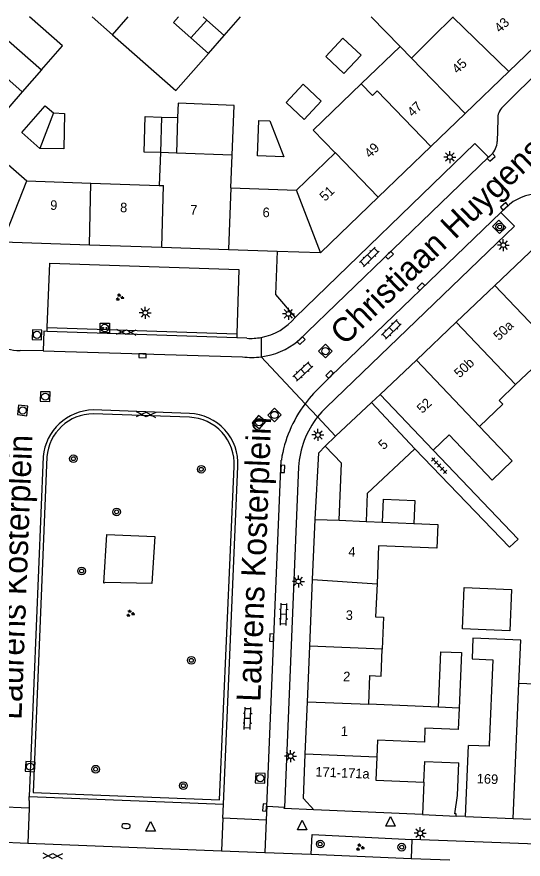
# Model space of a CAD drawing. Extents: x 132994 to 136000, y 393499 to 395512.
# Drawn here: x 133303.8 to 133356.6, y 395412.1 to 395500 of the extents above; entities that cross this region are included whole.
import ezdxf

# ---------------------------------------------------------------- set-up
doc = ezdxf.new("R2010")
doc.units = 0
for name, color, linetype in [('gg-afsc-erfafscheiding', 7, 'Continuous'), ('gg-afsc-hekwerk', 7, 'Continuous'), ('gg-afsc-muur', 7, 'Continuous'), ('gg-anno-huisnummerreeks BGT', 7, 'Continuous'), ('gg-anno-openbare ruimte label', 7, 'Continuous'), ('gg-bbg-bijgebouw', 7, 'Continuous'), ('gg-bbg-gedigitaliseerde bebouwing', 7, 'Continuous'), ('gg-bbg-gedigitaliseerde bijgebouw', 7, 'Continuous'), ('gg-bbg-hoofdgebouw', 7, 'Continuous'), ('gg-bbg-luifel en loopbrug', 7, 'Continuous'), ('gg-bbg-tussenscheiding', 7, 'Continuous'), ('gg-knt-verharding', 7, 'Continuous'), ('gg-knt-verharding nz', 7, 'Continuous'), ('gt-grn-groengrens', 7, 'Continuous'), ('gt-grn-weggrens', 7, 'Continuous'), ('gt-symb-boom', 7, 'Continuous'), ('gt-symb-brandkraan', 7, 'Continuous'), ('gt-symb-gesloten verharding', 7, 'Continuous'), ('gt-symb-groenvak', 7, 'Continuous'), ('gt-symb-klinker verharding', 7, 'Continuous'), ('gt-symb-kolk', 7, 'Continuous'), ('gt-symb-laadpunt elektrisch vervoer', 7, 'Continuous'), ('gt-symb-lichtmast', 7, 'Continuous'), ('gt-symb-rioolschacht', 7, 'Continuous'), ('gt-symb-tegel verharding', 7, 'Continuous'), ('gt-symb-waterafsluiter', 7, 'Continuous')]:
    doc.layers.add(name, color=color, linetype=linetype)

# ---------------------------------------------------------------- blocks, each defined once
blk = doc.blocks.new('gt0-LMAST')
at = {"layer": 'gt-symb-lichtmast'}
for p, q in [((-0.182, 0.173), (-0.447, 0.438)), ((-0.005, 0.246), (-0.005, 0.621)), ((0.172, 0.173), (0.437, 0.438)), ((-0.255, -0.004), (-0.63, -0.004)), ((-0.182, -0.181), (-0.447, -0.446)), ((-0.005, -0.254), (-0.005, -0.629)), ((0.437, -0.446), (0.172, -0.181)), ((0.245, -0.004), (0.62, -0.004))]:
    blk.add_line(p, q, dxfattribs=at)
blk.add_circle((-0.005, -0.004), 0.25, dxfattribs=at)
blk = doc.blocks.new('gt0-KOLK')
at = {"layer": 'gt-symb-kolk'}
blk.add_lwpolyline([(0, 0), (0.375, 0), (0.375, 0.4), (-0.375, 0.4), (-0.375, 0), (0, 0)], dxfattribs=at)
blk = doc.blocks.new('gt0-GESVH1')
at = {"layer": 'gt-symb-gesloten verharding'}
for p, q in [((-0.992, -0.261), (0.008, 0.239)), ((0.008, -0.261), (-0.992, 0.239)), ((0.008, 0.239), (1.008, -0.261)), ((1.008, 0.239), (0.008, -0.261))]:
    blk.add_line(p, q, dxfattribs=at)
blk = doc.blocks.new('gt0-LEV')
at = {"layer": 'gt-symb-laadpunt elektrisch vervoer'}
blk.add_lwpolyline([(-0.486, 0.501), (0.486, 0.501), (0.486, -0.499), (-0.486, -0.499)], close=True, dxfattribs=at)
for centre, radius in [((0, 0), 0.393), ((-0.186, 0), 0.0566), ((0.186, 0), 0.0566)]:
    blk.add_circle(centre, radius, dxfattribs=at)
blk = doc.blocks.new('gt0-GRVAK')
at = {"layer": 'gt-symb-groenvak'}
for p, q in [((-0.11, 0.189), (-0.228, 0.24)), ((-0.182, 0.153), (0.088, 0.153)), ((-0.091, 0.211), (-0.156, 0.322)), ((-0.047, 0.214), (-0.047, 0.393)), ((-0.004, 0.211), (0.061, 0.322)), ((0.015, 0.189), (0.133, 0.24)), ((0.262, -0.052), (0.197, 0.059)), ((0.305, -0.049), (0.305, 0.13)), ((0.349, -0.052), (0.414, 0.059)), ((-0.245, -0.228), (-0.363, -0.177)), ((-0.318, -0.264), (-0.047, -0.264)), ((-0.226, -0.206), (-0.291, -0.095)), ((-0.183, -0.203), (-0.183, -0.024)), ((-0.139, -0.206), (-0.074, -0.095)), ((-0.12, -0.228), (-0.002, -0.177)), ((0.243, -0.074), (0.125, -0.023)), ((0.17, -0.11), (0.441, -0.11)), ((0.368, -0.074), (0.486, -0.023))]:
    blk.add_line(p, q, dxfattribs=at)
blk = doc.blocks.new('gt0-KL1')
at = {"layer": 'gt-symb-klinker verharding'}
for p, q in [((-1.15, 0.3), (1.15, 0.3)), ((-1, -0.3), (-1, 0.3)), ((-0.5, 0.3), (-0.5, 0.45)), ((0, -0.3), (0, 0.3)), ((0.5, 0.3), (0.5, 0.45)), ((1, -0.3), (1, 0.3)), ((-1.15, -0.3), (1.15, -0.3)), ((-0.5, -0.45), (-0.5, -0.3)), ((0.5, -0.45), (0.5, -0.3))]:
    blk.add_line(p, q, dxfattribs=at)
blk = doc.blocks.new('gt0-RS')
at = {"layer": 'gt-symb-rioolschacht'}
blk.add_lwpolyline([(-0.5, -0.5), (0.5, -0.5), (0.5, 0.5), (-0.5, 0.5)], close=True, dxfattribs=at)
blk.add_circle((0, 0), 0.375, dxfattribs=at)
blk = doc.blocks.new('gt0-BOOM')
at = {"layer": 'gt-symb-boom'}
for radius in [0.4, 0.2]:
    blk.add_circle((0, 0), radius, dxfattribs=at)
blk = doc.blocks.new('gt0-TEG1')
at = {"layer": 'gt-symb-tegel verharding'}
for p, q in [((-1.125, 0), (1.125, 0)), ((-0.9, -0.25), (-0.9, 0.25)), ((-0.45, -0.25), (-0.45, 0.25)), ((0, -0.25), (0, 0.25)), ((0.45, -0.25), (0.45, 0.25)), ((0.9, -0.25), (0.9, 0.25))]:
    blk.add_line(p, q, dxfattribs=at)
blk = doc.blocks.new('gt0-WAFSL')
at = {"layer": 'gt-symb-waterafsluiter'}
for p, q in [((-0.5, -0.333), (0, 0.667)), ((0, 0.667), (0.5, -0.333)), ((0.5, -0.333), (-0.5, -0.333))]:
    blk.add_line(p, q, dxfattribs=at)
blk = doc.blocks.new('gt0-BR')
at = {"layer": 'gt-symb-brandkraan'}
for centre, radius, start, end in [((-0.244, 0), 0.206, 107.56694, 252.43307), ((0.599, -2.664), 3, 106.89205, 107.56694), ((0, -0.691), 0.938, 73.10799, 106.89205), ((-0.599, -2.664), 3, 72.43309, 73.10799), ((0.244, 0), 0.206, 287.56695, 72.43309), ((0.599, 2.664), 3, 252.43307, 253.10797), ((0, 0.691), 0.938, 253.10797, 286.89206), ((-0.599, 2.664), 3, 286.89206, 287.56695)]:
    blk.add_arc(centre, radius, start, end, dxfattribs=at)

msp = doc.modelspace()

# ---------------------------------------------------------------- linework, layer by layer
at = {"layer": 'gg-afsc-erfafscheiding'}
msp.add_line((133325.402, 395498.06), (133327.097, 395500), dxfattribs=at)
for points in [[(133313.75, 395498.137), (133320.371, 395492.33), (133323.757, 395496.192)], [(133345.285, 395454.954), (133355.141, 395444.681), (133356.032, 395445.531), (133347.187, 395454.811)]]:
    msp.add_lwpolyline(points, dxfattribs=at)
at = {"layer": 'gg-afsc-hekwerk'}
msp.add_line((133340.76, 395459.77), (133341.66, 395460.61), dxfattribs=at)
at = {"layer": 'gg-afsc-muur'}
msp.add_line((133340.734, 395500), (133343.744, 395496.908), dxfattribs=at)
msp.add_lwpolyline([(133334.88, 395447.58), (133335.26, 395454.52), (133335.92, 395455.23)], dxfattribs=at)
at = {"layer": 'gg-bbg-bijgebouw'}
for p, q in [((133323.2, 395500), (133323.576, 395499.669)), ((133325.402, 395498.06), (133323.576, 395499.669)), ((133323.757, 395496.192), (133325.402, 395498.06)), ((133321.931, 395497.801), (133323.757, 395496.192)), ((133306.352, 395494.475), (133304.348, 395492.176)), ((133318.854, 395489.551), (133320.544, 395489.499)), ((133320.544, 395489.499), (133320.431, 395485.784))]:
    msp.add_line(p, q, dxfattribs=at)
for points in [[(133306.352, 395494.475), (133308.54, 395496.985), (133305.097, 395500)], [(133320.625, 395500), (133320.105, 395499.41), (133321.931, 395497.801)], [(133337.879, 395494.096), (133335.995, 395495.863), (133337.778, 395497.763), (133339.661, 395495.997), (133337.879, 395494.096)], [(133333.726, 395489.306), (133331.85, 395491.074), (133333.633, 395492.966), (133335.509, 395491.197), (133333.726, 395489.306)], [(133306.162, 395486.283), (133304.31, 395487.948), (133306.721, 395490.713), (133307.59, 395489.991)], [(133307.59, 395489.991), (133308.761, 395489.906), (133308.671, 395486.221), (133306.162, 395486.283)], [(133318.74, 395485.836), (133317.049, 395485.887), (133317.163, 395489.603), (133318.854, 395489.551)], [(133328.88, 395485.505), (133329.007, 395489.204), (133330.166, 395489.163), (133331.631, 395485.408), (133328.88, 395485.505)]]:
    msp.add_lwpolyline(points, dxfattribs=at)
at = {"layer": 'gg-bbg-gedigitaliseerde bebouwing'}
for p, q in [((133349.246, 395499.95), (133349.298, 395500)), ((133318.74, 395485.836), (133318.607, 395482.415)), ((133326.222, 395485.559), (133320.431, 395485.784)), ((133326.09, 395482.159), (133326.222, 395485.559)), ((133359.78, 395465.472), (133355.785, 395461.642)), ((133341.66, 395460.61), (133347.187, 395454.811)), ((133340.76, 395459.77), (133345.285, 395454.954)), ((133340.191, 395447.365), (133341.89, 395447.295)), ((133356.124, 395430.45), (133356.312, 395434.995)), ((133359.146, 395430.323), (133356.124, 395430.45)), ((133347.73, 395427.983), (133340.47, 395428.289)), ((133346.22, 395420.18), (133346.08, 395416.8))]:
    msp.add_line(p, q, dxfattribs=at)
for points in [[(133355.785, 395461.642), (133354.068, 395459.996), (133354.455, 395459.593), (133352.024, 395457.263)], [(133347.187, 395454.811), (133348.85, 395456.391), (133353.321, 395451.686), (133355.424, 395453.684), (133352.024, 395457.263)], [(133345.285, 395454.954), (133340.314, 395450.291), (133340.191, 395447.365)], [(133345.181, 395447.16), (133347.66, 395447.056), (133347.555, 395444.577), (133341.5, 395444.832), (133341.332, 395440.847)], [(133341.332, 395440.847), (133341.188, 395437.421), (133342.024, 395437.386), (133341.882, 395434.025)], [(133356.312, 395434.995), (133351.329, 395435.204), (133351.238, 395433.033), (133353.409, 395432.942), (133353.038, 395424.091)], [(133340.47, 395428.289), (133340.596, 395431.28), (133341.764, 395431.231), (133341.882, 395434.025)], [(133349.902, 395427.893), (133349.807, 395425.65), (133346.328, 395425.797), (133346.267, 395424.34)], [(133346.267, 395424.34), (133341.386, 395424.544), (133341.311, 395422.758)], [(133353.038, 395424.091), (133353.031, 395423.918), (133350.856, 395424.009)], [(133341.311, 395422.758), (133341.213, 395420.387), (133346.22, 395420.18)]]:
    msp.add_lwpolyline(points, dxfattribs=at)
at = {"layer": 'gg-bbg-gedigitaliseerde bijgebouw'}
for points in [[(133341.89, 395447.295), (133341.99, 395449.674), (133345.281, 395449.536), (133345.181, 395447.16)], [(133350.25, 395436.161), (133350.432, 395440.464), (133355.351, 395440.257), (133355.17, 395435.954), (133350.25, 395436.161)], [(133347.73, 395427.983), (133347.974, 395433.769), (133350.146, 395433.677), (133349.902, 395427.893)]]:
    msp.add_lwpolyline(points, dxfattribs=at)
at = {"layer": 'gg-bbg-hoofdgebouw'}
for p, q in [((133311.626, 395500), (133313.75, 395498.137)), ((133313.75, 395498.137), (133315.382, 395500)), ((133359.166, 395498.251), (133355.083, 395494.315)), ((133339.691, 395493.012), (133343.744, 395496.908)), ((133343.744, 395496.908), (133344.919, 395495.686)), ((133355.083, 395494.315), (133350.508, 395489.905)), ((133304.348, 395492.176), (133299.961, 395487.143)), ((133346.942, 395486.468), (133350.508, 395489.905)), ((133299.961, 395487.143), (133304.816, 395482.887)), ((133332.946, 395481.925), (133336.974, 395485.8)), ((133341.463, 395481.186), (133346.942, 395486.468)), ((133304.816, 395482.887), (133311.489, 395482.659)), ((133311.489, 395482.659), (133318.607, 395482.415)), ((133326.09, 395482.159), (133332.946, 395481.925)), ((133302.308, 395476.542), (133311.353, 395476.233)), ((133311.353, 395476.233), (133318.899, 395475.975)), ((133318.899, 395475.975), (133325.84, 395475.737)), ((133353.608, 395471.966), (133357.96, 395476.102)), ((133325.84, 395475.737), (133330.903, 395475.564)), ((133330.903, 395475.564), (133335.446, 395475.409)), ((133349.596, 395468.153), (133353.608, 395471.966)), ((133345.435, 395464.198), (133349.596, 395468.153)), ((133341.66, 395460.61), (133345.435, 395464.198)), ((133340.76, 395459.77), (133337.008, 395456.251)), ((133337.008, 395456.251), (133335.92, 395455.23)), ((133334.615, 395441.297), (133334.88, 395447.58)), ((133334.88, 395447.58), (133337.38, 395447.48)), ((133334.321, 395434.345), (133334.615, 395441.297)), ((133334.076, 395428.554), (133334.321, 395434.345)), ((133333.845, 395423.074), (133334.076, 395428.554)), ((133350.55, 395416.6), (133350.856, 395424.009)), ((133346.08, 395416.8), (133334.73, 395417.27)), ((133350.55, 395416.6), (133355.541, 395416.391)), ((133355.541, 395416.391), (133360.569, 395416.18))]:
    msp.add_line(p, q, dxfattribs=at)
for points in [[(133349.246, 395499.95), (133347.102, 395497.883), (133344.919, 395495.686)], [(133336.974, 395485.8), (133334.676, 395488.191), (133339.691, 395493.012)], [(133335.446, 395475.409), (133335.469, 395475.408), (133341.463, 395481.186)], [(133337.38, 395447.48), (133337.63, 395453.43), (133335.92, 395455.23)], [(133334.73, 395417.27), (133333.65, 395418.46), (133333.845, 395423.074)]]:
    msp.add_lwpolyline(points, dxfattribs=at)
at = {"layer": 'gg-bbg-luifel en loopbrug'}
for p, q in [((133326.222, 395485.559), (133326.425, 395490.755)), ((133346.22, 395420.18), (133346.309, 395422.322)), ((133346.309, 395422.322), (133349.853, 395422.174)), ((133346.08, 395416.8), (133349.576, 395416.632))]:
    msp.add_line(p, q, dxfattribs=at)
for points in [[(133326.425, 395490.755), (133320.602, 395490.981), (133320.544, 395489.499)], [(133349.576, 395416.632), (133349.587, 395416.847), (133349.431, 395416.854), (133349.727, 395418.76), (133349.853, 395422.174)]]:
    msp.add_lwpolyline(points, dxfattribs=at)
at = {"layer": 'gg-bbg-tussenscheiding'}
for p, q in [((133349.246, 395499.95), (133355.083, 395494.315)), ((133301.329, 395498.872), (133306.352, 395494.475)), ((133321.931, 395497.801), (133323.576, 395499.669)), ((133299.317, 395496.581), (133304.348, 395492.176)), ((133350.508, 395489.905), (133344.919, 395495.686)), ((133307.59, 395489.991), (133306.162, 395486.283)), ((133318.854, 395489.551), (133318.74, 395485.836)), ((133320.431, 395485.784), (133318.74, 395485.836)), ((133302.308, 395476.542), (133304.816, 395482.887)), ((133311.353, 395476.233), (133311.489, 395482.659)), ((133318.607, 395482.415), (133319.054, 395482.4)), ((133318.899, 395475.975), (133319.054, 395482.4)), ((133326.09, 395482.159), (133325.84, 395475.737)), ((133335.446, 395475.409), (133332.946, 395481.925)), ((133353.608, 395471.966), (133359.78, 395465.472)), ((133355.785, 395461.642), (133349.596, 395468.153)), ((133345.435, 395464.198), (133352.024, 395457.263)), ((133337.38, 395447.48), (133340.191, 395447.365)), ((133341.89, 395447.295), (133345.181, 395447.16)), ((133334.615, 395441.297), (133341.332, 395440.847)), ((133341.882, 395434.025), (133334.321, 395434.345)), ((133355.541, 395416.391), (133356.124, 395430.45)), ((133334.076, 395428.554), (133340.47, 395428.289)), ((133349.902, 395427.893), (133347.73, 395427.983)), ((133341.311, 395422.758), (133333.845, 395423.074))]:
    msp.add_line(p, q, dxfattribs=at)
for points in [[(133339.691, 395493.012), (133340.862, 395491.797), (133341.351, 395492.269), (133346.942, 395486.468)], [(133341.463, 395481.186), (133337.003, 395485.828), (133336.974, 395485.8)]]:
    msp.add_lwpolyline(points, dxfattribs=at)
at = {"layer": 'gg-knt-verharding'}
for p, q in [((133354.448, 395490.596), (133363.828, 395500)), ((133353.915, 395489.294), (133353.854, 395487.014)), ((133353.255, 395485.637), (133352.946, 395485.348)), ((133355.131, 395480.438), (133354.251, 395479.602)), ((133306.936, 395467.194), (133306.944, 395467.591)), ((133326.709, 395466.507), (133306.936, 395467.194)), ((133306.944, 395467.591), (133326.722, 395466.926)), ((133326.722, 395466.926), (133326.709, 395466.507)), ((133327.762, 395466.47), (133326.709, 395466.507)), ((133306.525, 395465.146), (133304.111, 395465.195)), ((133321.777, 395458.64), (133311.738, 395458.996)), ((133321.768, 395458.232), (133311.738, 395458.594)), ((133306.519, 395454.129), (133305.063, 395418.687)), ((133325.327, 395417.875), (133326.826, 395453.082)), ((133333.144, 395453.055), (133331.68, 395417.513)), ((133305.063, 395418.687), (133325.327, 395417.875)), ((133305.071, 395418.263), (133305.063, 395418.687)), ((133305.071, 395418.263), (133305.064, 395417.467)), ((133305.064, 395417.467), (133300.51, 395417.665)), ((133325.239, 395416.397), (133325.327, 395417.875)), ((133329.827, 395417.626), (133329.803, 395416.997)), ((133331.68, 395417.513), (133329.827, 395417.626)), ((133329.778, 395416.216), (133325.239, 395416.397)), ((133329.803, 395416.997), (133329.778, 395416.216)), ((133350.55, 395416.6), (133349.576, 395416.632)), ((133300.368, 395413.994), (133304.923, 395413.815)), ((133304.923, 395413.815), (133325.109, 395413.021)), ((133344.968, 395414.2), (133344.882, 395412.208)), ((133325.109, 395413.021), (133329.648, 395412.842)), ((133329.648, 395412.842), (133334.478, 395412.652)), ((133334.478, 395412.652), (133344.882, 395412.208)), ((133344.882, 395412.208), (133348.932, 395412.059))]:
    msp.add_line(p, q, dxfattribs=at)
for points in [[(133332.811, 395468.655), (133351.513, 395486.785), (133352.946, 395485.348)], [(133354.251, 395479.602), (133355.669, 395478.179), (133336.063, 395459.289), (133335.583, 395458.799), (133335.139, 395458.275)], [(133353.361, 395478.141), (133354.021, 395478.785), (133354.762, 395478.042), (133354.101, 395477.398), (133353.361, 395478.141)], [(133306.944, 395467.591), (133307.22, 395474.299), (133326.935, 395473.642), (133326.722, 395466.926)], [(133306.936, 395467.194), (133306.6, 395467.206), (133306.525, 395465.146)], [(133306.914, 395454.094), (133305.493, 395419.089), (133324.923, 395418.329), (133326.429, 395453.095)], [(133334.73, 395417.27), (133331.637, 395417.408), (133331.68, 395417.513)], [(133334.478, 395412.652), (133334.582, 395414.724), (133344.968, 395414.2)], [(133406, 395411.695), (133357.033, 395413.72), (133344.968, 395414.2)]]:
    msp.add_lwpolyline(points, dxfattribs=at)
for centre, radius, start, end in [((133355.591, 395489.368), 1.678, 132.94521, 182.52933), ((133351.985, 395487.008), 1.869, 312.80565, 0.17592), ((133358.261, 395476.475), 5.05, 42.87304, 128.3039), ((133328.137, 395472.531), 6.072, 280.63017, 320.33474), ((133328.136, 395472.513), 6.054, 266.45352, 280.66574), ((133304.225, 395472.279), 7.085, 247.23514, 269.08205), ((133311.848, 395453.646), 5.351, 91.17696, 174.82543), ((133311.772, 395453.722), 4.872, 90.4, 175.61966), ((133321.581, 395453.389), 5.254, 356.64834, 87.85695), ((133321.571, 395453.37), 4.866, 356.76165, 87.67571), ((133342.56, 395452.448), 9.435, 141.85837, 176.30953)]:
    msp.add_arc(centre, radius, start, end, dxfattribs=at)
at = {"layer": 'gg-knt-verharding nz'}
for p, q in [((133333.07, 395466.163), (133352.946, 395485.348)), ((133306.525, 395465.146), (133327.302, 395464.533)), ((133329.827, 395417.626), (133331.354, 395453.765))]:
    msp.add_line(p, q, dxfattribs=at)
msp.add_lwpolyline([(133354.251, 395479.602), (133336.541, 395462.565), (133334.724, 395460.707), (133334.266, 395460.188), (133333.834, 395459.643)], dxfattribs=at)
for centre, radius, start, end in [((133328.262, 395472.155), 7.682, 277.42503, 308.74357), ((133328.263, 395472.194), 7.721, 262.8511, 277.38359), ((133344.369, 395451.736), 13.172, 143.10981, 171.13924)]:
    msp.add_arc(centre, radius, start, end, dxfattribs=at)
at = {"layer": 'gt-grn-groengrens'}
msp.add_lwpolyline([(133312.84, 395440.925), (133313.145, 395446.017), (133318.148, 395445.8), (133317.844, 395440.882), (133313.014, 395441.012), (133312.84, 395440.925)], dxfattribs=at)
at = {"layer": 'gt-grn-weggrens'}
for p, q in [((133329.257, 395466.563), (133329.255, 395464.537)), ((133333.834, 395459.643), (133329.255, 395464.537)), ((133335.139, 395458.275), (133333.834, 395459.643)), ((133335.139, 395458.275), (133337.008, 395456.251)), ((133305.064, 395417.467), (133304.923, 395413.815)), ((133325.239, 395416.397), (133325.109, 395413.021)), ((133329.778, 395416.216), (133329.648, 395412.842))]:
    msp.add_line(p, q, dxfattribs=at)
msp.add_lwpolyline([(133330.903, 395475.564), (133330.742, 395471.047), (133332.811, 395468.655)], dxfattribs=at)

# ---------------------------------------------------------------- block references
at = {"layer": 'gt-symb-boom'}
for p in [(133354.127, 395478.083), (133309.672, 395453.907), (133323.004, 395452.806), (133314.179, 395448.359), (133310.527, 395442.195), (133321.972, 395432.873), (133311.991, 395421.52), (133321.142, 395419.802), (133335.408, 395413.709), (133343.911, 395413.387)]:
    msp.add_blockref('gt0-BOOM', p, dxfattribs=at)
at = {"layer": 'gt-symb-brandkraan', "rotation": -4.530520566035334}
msp.add_blockref('gt0-BR', (133315.157, 395415.59), dxfattribs=at)
at = {"layer": 'gt-symb-gesloten verharding'}
for p, rotation in [((133315.175, 395467.115), -2.6363819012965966), ((133317.248, 395458.525), -2.6363819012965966), ((133307.505, 395412.481), -2.1210963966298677)]:
    msp.add_blockref('gt0-GESVH1', p, dxfattribs=dict(at, rotation=rotation))
at = {"layer": 'gt-symb-groenvak'}
for p in [(133314.498, 395470.748), (133315.591, 395437.766), (133339.544, 395413.363)]:
    msp.add_blockref('gt0-GRVAK', p, dxfattribs=at)
at = {"layer": 'gt-symb-klinker verharding'}
for p, rotation in [((133340.542, 395474.954), 44.594803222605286), ((133342.818, 395467.394), 44.554600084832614), ((133333.59, 395463.011), 42.68995777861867), ((133331.602, 395437.675), 88.10803458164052), ((133327.832, 395426.816), 88.16532707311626)]:
    msp.add_blockref('gt0-KL1', p, dxfattribs=dict(at, rotation=rotation))
at = {"layer": 'gt-symb-kolk'}
for p, rotation in [((133353.087, 395485.479), -136.78232042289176), ((133354.739, 395480.089), 41.67635772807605), ((133342.498, 395475.269), -135.9723951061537), ((133346.053, 395471.703), 43.8655783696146), ((133333.277, 395466.36), -136.41892590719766), ((133316.885, 395464.849), 178.33888795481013), ((133336.541, 395462.565), 45.64829798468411), ((133331.313, 395452.859), -93.09405805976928), ((133330.544, 395435.232), 87.64984048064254), ((133329.817, 395417.513), 85.17923392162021)]:
    msp.add_blockref('gt0-KOLK', p, dxfattribs=dict(at, rotation=rotation))
at = {"layer": 'gt-symb-laadpunt elektrisch vervoer'}
msp.add_blockref('gt0-LEV', (133312.946, 395467.539), dxfattribs=at)
at = {"layer": 'gt-symb-lichtmast'}
for p in [(133348.93, 395485.375), (133354.506, 395476.193), (133317.174, 395469.134), (133332.095, 395469.019), (133335.174, 395456.389), (133333.134, 395441.111), (133332.331, 395422.884), (133345.839, 395414.835)]:
    msp.add_blockref('gt0-LMAST', p, dxfattribs=at)
at = {"layer": 'gt-symb-rioolschacht'}
for p, rotation in [((133305.876, 395466.833), -92.1783688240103), ((133335.95, 395465.133), -134.79754225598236), ((133306.739, 395460.382), 178.39613722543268), ((133304.386, 395458.946), 173.74206608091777), ((133329.035, 395457.716), -130.3339660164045), ((133330.639, 395458.47), -44.35170201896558), ((133305.169, 395421.782), -3.897896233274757), ((133329.162, 395420.583), -92.40741384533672)]:
    msp.add_blockref('gt0-RS', p, dxfattribs=dict(at, rotation=rotation))
at = {"layer": 'gt-symb-tegel verharding', "rotation": -46.17409542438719}
msp.add_blockref('gt0-TEG1', (133347.813, 395453.19), dxfattribs=at)
at = {"layer": 'gt-symb-waterafsluiter'}
for p in [(133342.734, 395415.914), (133317.722, 395415.403), (133333.524, 395415.541)]:
    msp.add_blockref('gt0-WAFSL', p, dxfattribs=at)

# ---------------------------------------------------------------- texts
at = {"layer": 'gg-anno-huisnummerreeks BGT'}
for s, rotation, p in [('43', 43.9, (133354.147, 395498.275)), ('45', 43.9, (133349.721, 395494.008)), ('47', 43.9, (133345.056, 395489.512)), ('49', 43.9, (133340.591, 395485.208)), ('51', 43.9, (133335.916, 395480.701)), ('9', 358.1, (133307.238, 395479.875)), ('8', 358.1, (133314.53, 395479.626)), ('7', 358.1, (133321.841, 395479.376)), ('6', 358.1, (133329.383, 395479.117)), ('50a', 43.5, (133354.038, 395466.168)), ('50b', 43.5, (133349.938, 395462.272)), ('52', 43.5, (133346.046, 395458.573)), ('5', 43.2, (133342.022, 395454.783)), ('4', 357.6, (133338.332, 395443.727)), ('3', 357.6, (133338.053, 395437.109)), ('2', 357.6, (133337.782, 395430.705)), ('1', 357.6, (133337.541, 395424.996)), ('171-171a', 357.6, (133334.89, 395420.768)), ('169', 357.6, (133351.715, 395420.054))]:
    msp.add_text(s, height=1, rotation=rotation, dxfattribs=at).set_placement(p)
at = {"layer": 'gg-anno-openbare ruimte label'}
for s, rotation, p in [('Christiaan Huygensstraat', 43.9, (133337.934, 395465.632)), ('Laurens Kosterplein', 87.8, (133329.165, 395428.517)), ('Laurens Kosterplein', 87.8, (133304.256, 395426.643))]:
    msp.add_text(s, height=2.5, rotation=rotation, dxfattribs=at).set_placement(p)

doc.saveas('drawing.dxf')
